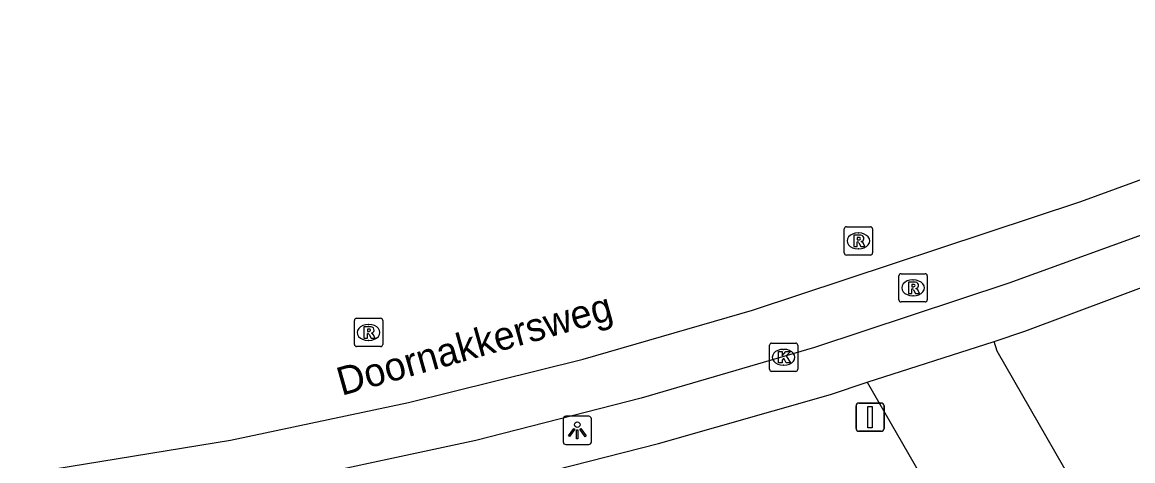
# Model space of a CAD drawing. Extents: x 164150 to 165261, y 382513 to 383432.
# Drawn here: x 164377.35 to 164416.63, y 383371.28 to 383386.79 of the extents above; entities that cross this region are included whole.
import ezdxf

# ---------------------------------------------------------------- set-up
doc = ezdxf.new("R2010")
doc.units = 0
for name, color, linetype in [('IMGEO_Kolk', 7, 'Continuous'), ('IMGEO_Lichtpunt', 7, 'Continuous'), ('IMGEO_Openbare_ruimte_label', 7, 'Continuous'), ('IMGEO_Rijbaan_lokaal_gesloten', 7, 'Continuous'), ('IMGEO_Rioolput', 7, 'Continuous'), ('IMGEO_Verkeersbordpaal', 7, 'Continuous'), ('IMGEO_Voetpad_open', 7, 'Continuous')]:
    doc.layers.add(name, color=color, linetype=linetype)

msp = doc.modelspace()

# ---------------------------------------------------------------- linework, layer by layer
at = {"layer": 'IMGEO_Kolk'}
for p, q in [((164403.783, 383374.515), (164403.783, 383375.367)), ((164403.858, 383375.441), (164404.71, 383375.441)), ((164404.271, 383375.221), (164404.296, 383375.221)), ((164404.784, 383375.367), (164404.784, 383374.515)), ((164404.71, 383374.441), (164403.858, 383374.441)), ((164404.294, 383374.661), (164404.269, 383374.661))]:
    msp.add_line(p, q, dxfattribs=at)
for points in [[(164403.783, 383374.515), (164403.783, 383375.367)], [(164403.858, 383375.441), (164404.71, 383375.441)], [(164404.104, 383375.141), (164404.227, 383375.141), (164404.227, 383374.99), (164404.357, 383375.141), (164404.521, 383375.141), (164404.375, 383374.99), (164404.528, 383374.741), (164404.376, 383374.741), (164404.291, 383374.905), (164404.227, 383374.838), (164404.227, 383374.741), (164404.104, 383374.741), (164404.104, 383375.141)], [(164404.784, 383375.367), (164404.784, 383374.515)], [(164404.71, 383374.441), (164403.858, 383374.441)]]:
    msp.add_lwpolyline(points, dxfattribs=at)
for centre, start, end in [((164403.86, 383375.365), 91.552, 178.448), ((164403.86, 383375.365), 91.552, 178.448), ((164404.708, 383375.365), 1.552, 88.448), ((164404.708, 383375.365), 1.552, 88.448), ((164403.86, 383374.517), 181.552, 268.448), ((164403.86, 383374.517), 181.552, 268.448), ((164404.708, 383374.517), 271.552, 358.448), ((164404.708, 383374.517), 271.552, 358.448)]:
    msp.add_arc(centre, 0.0765, start, end, dxfattribs=at)
for centre, major_axis, ratio, start_param, end_param in [((164404.27, 383374.941), (-0.387, 0.002), 0.722429, 4.712389, 7.853982), ((164404.295, 383374.941), (-0.39, 0.002), 0.717154, 1.570796, 4.712389)]:
    msp.add_ellipse(centre, major_axis=major_axis, ratio=ratio, start_param=start_param, end_param=end_param, dxfattribs=at)
at = {"layer": 'IMGEO_Lichtpunt'}
for p, q in [((164396.487, 383372.758), (164396.487, 383371.951)), ((164396.487, 383372.758), (164396.487, 383371.951)), ((164397.389, 383372.853), (164396.581, 383372.853)), ((164397.389, 383372.853), (164396.581, 383372.853)), ((164397.483, 383371.951), (164397.483, 383372.758)), ((164397.483, 383371.951), (164397.483, 383372.758)), ((164396.581, 383371.857), (164397.389, 383371.857)), ((164396.581, 383371.857), (164397.389, 383371.857))]:
    msp.add_line(p, q, dxfattribs=at)
for points in [[(164396.861, 383372.422), (164396.9, 383372.394), (164396.712, 383372.132), (164396.674, 383372.159), (164396.861, 383372.422)], [(164396.963, 383372.374), (164397.01, 383372.374), (164397.01, 383372.052), (164396.963, 383372.052), (164396.963, 383372.374)], [(164397.073, 383372.394), (164397.111, 383372.421), (164397.298, 383372.159), (164397.259, 383372.131), (164397.073, 383372.394)]]:
    msp.add_lwpolyline(points, dxfattribs=at)
msp.add_circle((164396.986, 383372.556), 0.0994, dxfattribs=at)
for centre, start, end in [((164396.581, 383372.758), 90, 180), ((164396.581, 383372.758), 90, 180), ((164397.389, 383372.758), 0, 90), ((164397.389, 383372.758), 0, 90), ((164396.581, 383371.951), 180, 270), ((164396.581, 383371.951), 180, 270), ((164397.389, 383371.951), 270, 0), ((164397.389, 383371.951), 270, 360)]:
    msp.add_arc(centre, 0.0946, start, end, dxfattribs=at)
at = {"layer": 'IMGEO_Rijbaan_lokaal_gesloten'}
for points in [[(164434.664, 383386.795), (164431.134, 383385.12), (164423.565, 383381.867), (164417.783, 383379.568), (164412.246, 383377.557), (164405.377, 383375.292), (164399.239, 383373.497), (164393.394, 383372), (164385.372, 383370.275), (164379.217, 383369.164), (164364.147, 383366.805), (164355.96, 383365.609), (164347.021, 383364.613), (164333.574, 383363.59), (164329.584, 383363.288), (164324.642, 383362.347), (164322.532, 383361.699), (164314.821, 383358.779), (164313.606, 383358.425)], [(164313.12, 383360.215), (164324.281, 383363.805), (164329.441, 383365.032), (164345.601, 383366.353), (164363.616, 383368.567), (164384.72, 383372.013), (164391.019, 383373.335), (164397.192, 383374.879), (164403.181, 383376.603), (164414.799, 383380.452), (164419.832, 383382.287)]]:
    msp.add_lwpolyline(points, dxfattribs=at)
at = {"layer": 'IMGEO_Rioolput'}
for p, q in [((164406.429, 383378.632), (164406.429, 383379.484)), ((164406.504, 383379.558), (164407.356, 383379.558)), ((164407.43, 383379.484), (164407.43, 383378.632)), ((164406.917, 383379.338), (164406.942, 383379.338)), ((164406.94, 383378.778), (164406.915, 383378.778)), ((164407.356, 383378.558), (164406.504, 383378.558)), ((164408.437, 383377.897), (164409.289, 383377.897)), ((164408.362, 383376.971), (164408.362, 383377.823)), ((164408.85, 383377.677), (164408.875, 383377.677)), ((164409.363, 383377.823), (164409.363, 383376.971)), ((164408.873, 383377.117), (164408.848, 383377.117)), ((164409.289, 383376.897), (164408.437, 383376.897)), ((164389.176, 383376.319), (164390.028, 383376.319)), ((164389.101, 383375.393), (164389.101, 383376.245)), ((164389.589, 383376.099), (164389.614, 383376.099)), ((164390.102, 383376.245), (164390.102, 383375.393)), ((164389.612, 383375.539), (164389.587, 383375.539)), ((164390.028, 383375.319), (164389.176, 383375.319))]:
    msp.add_line(p, q, dxfattribs=at)
for points in [[(164406.429, 383378.632), (164406.429, 383379.484)], [(164406.504, 383379.558), (164407.356, 383379.558)], [(164407.43, 383379.484), (164407.43, 383378.632)], [(164407.018, 383379.256), (164406.766, 383379.258), (164406.766, 383378.858)], [(164406.944, 383379.177), (164406.89, 383379.177), (164406.89, 383379.096)], [(164406.89, 383379.096), (164406.942, 383379.096)], [(164406.766, 383378.858), (164406.89, 383378.858), (164406.89, 383379.02), (164406.901, 383379.02)], [(164406.948, 383378.991), (164407.019, 383378.858), (164407.159, 383378.858), (164407.094, 383378.984)], [(164407.356, 383378.558), (164406.504, 383378.558)], [(164408.437, 383377.897), (164409.289, 383377.897)], [(164408.362, 383376.971), (164408.362, 383377.823)], [(164408.951, 383377.595), (164408.699, 383377.597), (164408.699, 383377.197)], [(164408.877, 383377.516), (164408.823, 383377.516), (164408.823, 383377.435)], [(164409.363, 383377.823), (164409.363, 383376.971)], [(164408.699, 383377.197), (164408.823, 383377.197), (164408.823, 383377.359), (164408.834, 383377.359)], [(164408.823, 383377.435), (164408.875, 383377.435)], [(164408.881, 383377.33), (164408.952, 383377.197), (164409.092, 383377.197), (164409.027, 383377.323)], [(164409.289, 383376.897), (164408.437, 383376.897)], [(164389.176, 383376.319), (164390.028, 383376.319)], [(164389.101, 383375.393), (164389.101, 383376.245)], [(164389.69, 383376.017), (164389.438, 383376.019), (164389.438, 383375.619)], [(164389.616, 383375.938), (164389.562, 383375.938), (164389.562, 383375.857)], [(164390.102, 383376.245), (164390.102, 383375.393)], [(164389.438, 383375.619), (164389.562, 383375.619), (164389.562, 383375.781), (164389.573, 383375.781)], [(164389.562, 383375.857), (164389.614, 383375.857)], [(164389.62, 383375.752), (164389.691, 383375.619), (164389.831, 383375.619), (164389.766, 383375.745)], [(164390.028, 383375.319), (164389.176, 383375.319)]]:
    msp.add_lwpolyline(points, dxfattribs=at)
for centre, radius, start, end in [((164406.506, 383379.482), 0.0765, 91.552, 178.448), ((164406.506, 383379.482), 0.0765, 91.552, 178.448), ((164407.354, 383379.482), 0.0765, 1.552, 88.448), ((164407.354, 383379.482), 0.0765, 1.552, 88.448), ((164406.926, 383379.285), 0.19, 274.7715, 282.9687), ((164406.95, 383379.081), 0.0964, 77.0061, 93.1865), ((164406.964, 383379.138), 0.0378, 276.6634, 79.6772), ((164407.017, 383379.146), 0.109, 350.3612, 89.416), ((164407.015, 383379.146), 0.112, 277.5842, 350.9817), ((164406.9, 383378.967), 0.0533, 26.0293, 88.6989), ((164406.999, 383378.931), 0.108, 29.5134, 73.7905), ((164406.506, 383378.634), 0.0765, 181.552, 268.448), ((164406.506, 383378.634), 0.0765, 181.552, 268.448), ((164407.354, 383378.634), 0.0765, 271.552, 358.448), ((164407.354, 383378.634), 0.0765, 271.552, 358.448), ((164408.439, 383377.821), 0.0765, 91.552, 178.448), ((164408.439, 383377.821), 0.0765, 91.552, 178.448), ((164409.287, 383377.821), 0.0765, 1.552, 88.448), ((164409.287, 383377.821), 0.0765, 1.552, 88.448), ((164408.883, 383377.42), 0.0964, 77.0061, 93.1865), ((164408.897, 383377.477), 0.0378, 276.6634, 79.6772), ((164408.95, 383377.485), 0.109, 350.3612, 89.416), ((164408.833, 383377.306), 0.0533, 26.0293, 88.6989), ((164408.859, 383377.624), 0.19, 274.7715, 282.9687), ((164408.948, 383377.485), 0.112, 277.5842, 350.9817), ((164408.932, 383377.27), 0.108, 29.5134, 73.7905), ((164408.439, 383376.973), 0.0765, 181.552, 268.448), ((164408.439, 383376.973), 0.0765, 181.552, 268.448), ((164409.287, 383376.973), 0.0765, 271.552, 358.448), ((164409.287, 383376.973), 0.0765, 271.552, 358.448), ((164389.178, 383376.243), 0.0765, 91.552, 178.448), ((164389.178, 383376.243), 0.0765, 91.552, 178.448), ((164390.026, 383376.243), 0.0765, 1.552, 88.448), ((164390.026, 383376.243), 0.0765, 1.552, 88.448), ((164389.622, 383375.842), 0.0964, 77.0061, 93.1865), ((164389.636, 383375.899), 0.0378, 276.6634, 79.6772), ((164389.689, 383375.907), 0.109, 350.3612, 89.416), ((164389.572, 383375.728), 0.0533, 26.0293, 88.6989), ((164389.598, 383376.046), 0.19, 274.7715, 282.9687), ((164389.687, 383375.907), 0.112, 277.5842, 350.9817), ((164389.671, 383375.692), 0.108, 29.5134, 73.7905), ((164389.178, 383375.395), 0.0765, 181.552, 268.448), ((164389.178, 383375.395), 0.0765, 181.552, 268.448), ((164390.026, 383375.395), 0.0765, 271.552, 358.448), ((164390.026, 383375.395), 0.0765, 271.552, 358.448)]:
    msp.add_arc(centre, radius, start, end, dxfattribs=at)
for centre, major_axis, ratio, start_param, end_param in [((164406.916, 383379.058), (-0.387, 0.002), 0.722429, 4.712389, 7.853982), ((164406.941, 383379.058), (-0.39, 0.002), 0.717154, 1.570796, 4.712389), ((164408.849, 383377.397), (-0.387, 0.002), 0.722429, 4.712389, 7.853982), ((164408.874, 383377.397), (-0.39, 0.002), 0.717154, 1.570796, 4.712389), ((164389.588, 383375.819), (-0.387, 0.002), 0.722429, 4.712389, 7.853982), ((164389.613, 383375.819), (-0.39, 0.002), 0.717154, 1.570796, 4.712389)]:
    msp.add_ellipse(centre, major_axis=major_axis, ratio=ratio, start_param=start_param, end_param=end_param, dxfattribs=at)
at = {"layer": 'IMGEO_Verkeersbordpaal'}
for p, q in [((164406.845, 383372.421), (164406.845, 383373.221)), ((164406.845, 383373.221), (164406.845, 383372.421)), ((164406.945, 383373.321), (164407.735, 383373.321)), ((164407.735, 383373.321), (164406.945, 383373.321)), ((164407.835, 383373.221), (164407.835, 383372.421)), ((164407.835, 383372.421), (164407.835, 383373.221)), ((164407.735, 383372.321), (164406.945, 383372.321)), ((164406.945, 383372.321), (164407.735, 383372.321))]:
    msp.add_line(p, q, dxfattribs=at)
msp.add_lwpolyline([(164407.265, 383373.196), (164407.415, 383373.196), (164407.415, 383372.446), (164407.265, 383372.446), (164407.265, 383373.196)], dxfattribs=at)
for centre, start, end in [((164406.945, 383373.221), 90, 180), ((164406.945, 383373.221), 90, 180), ((164407.735, 383373.221), 0, 90), ((164407.735, 383373.221), 360, 90), ((164406.945, 383372.421), 180, 270), ((164406.945, 383372.421), 180, 270), ((164407.735, 383372.421), 270, 0), ((164407.735, 383372.421), 270, 0)]:
    msp.add_arc(centre, 0.1, start, end, dxfattribs=at)
at = {"layer": 'IMGEO_Voetpad_open'}
for points in [[(164411.731, 383375.499), (164412.816, 383375.869), (164419.281, 383378.282), (164424.123, 383380.189), (164431.753, 383383.495), (164435.447, 383385.302)], [(164407.24, 383374.055), (164411.731, 383375.499)], [(164415.65, 383368.528), (164411.836, 383375.154), (164411.731, 383375.499)], [(164394.953, 383370.643), (164399.861, 383371.892), (164405.938, 383373.629), (164407.24, 383374.055)], [(164407.24, 383374.055), (164411.208, 383367.163), (164395.215, 383369.511)]]:
    msp.add_lwpolyline(points, dxfattribs=at)

# ---------------------------------------------------------------- texts
at = {"layer": 'IMGEO_Openbare_ruimte_label'}
msp.add_text('Doornakkersweg', height=1, rotation=15.7173, dxfattribs=at).set_placement((164388.65, 383373.574))

doc.saveas('drawing.dxf')
